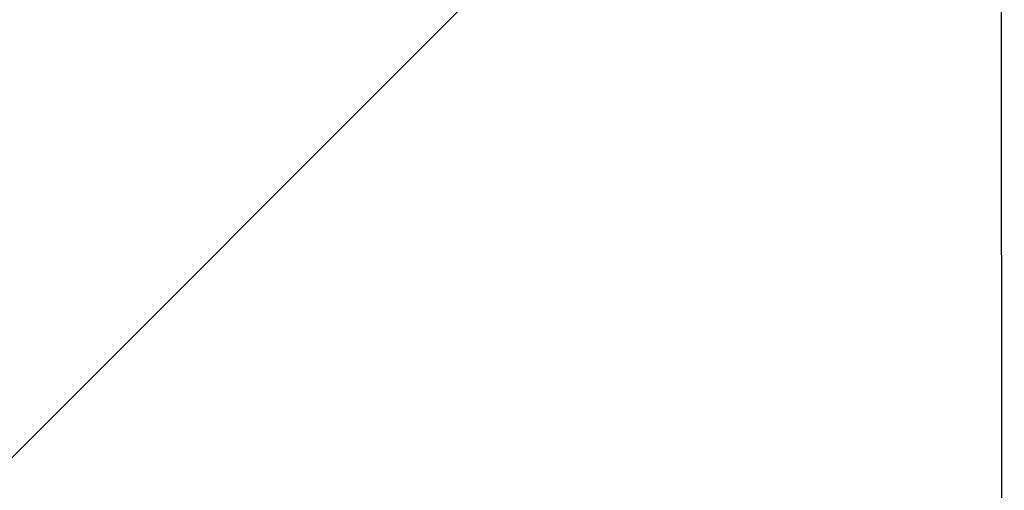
# Model space of a CAD drawing. Header units: millimetres. Extents: x -14064 to 10606674, y -83552 to 74051.
# Tile 293 of 656: x 25380 to 25496, y -26120 to -26064. Entities that reach past the tile are written whole.
import ezdxf

# ---------------------------------------------------------------- set-up
doc = ezdxf.new("R2010")
doc.units = ezdxf.units.MM

msp = doc.modelspace()

# ---------------------------------------------------------------- hatches: boundary and pattern name
at = {"lineweight": 9}
h = msp.add_hatch(dxfattribs=at)
h.set_pattern_fill('ANSI33', color=256, scale=50)
h.set_pattern_definition([(45, (-84081.94, 20679.62), (-224.5064, 224.5064), []), (45, (-83857.43, 20679.62), (-224.5064, 224.5064), [158.75, -79.375])])
h.paths.add_polyline_path([(25495.04788, -25693.42121), (25061.04788, -25687.62166), (25061.04788, -25617.3544), (24926.40041, -25617.3544, -1), (24905.69535, -25617.3544), (24771.04788, -25617.3544), (24771.04788, -25883.13168), (24871.04788, -25883.13168), (24871.04788, -25893.13168), (24771.04788, -25893.13168), (24771.04788, -26053.13168), (24871.04788, -26053.13168), (24871.04788, -26063.13166), (25049.06221, -26063.13168, -0.414213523), (25046.06221, -26060.13168), (25046.06221, -26057.13168), (25092.46221, -26057.13168), (25092.46221, -26047.13168), (25217.54925, -26047.13168), (25217.54925, -26045.13168), (25377.54925, -26045.13168), (25495.32415, -26047.13168)])
h.paths.add_polyline_path([(25495.33665, -26063.13168), (25106.06221, -26063.13168), (25106.06221, -26097.13168), (25095.04787, -26097.1342), (25095.04784, -26240.42118), (25095.04771, -26502.06449), (25495.67948, -26502.06449)])
edge = h.paths.add_edge_path()
edge.add_line((25061.04788, -24496.63269), (25057.54788, -24496.63269))
edge.add_arc((25057.54788, -24493.13269), 3.5, 180, 270, ccw=False)
edge.add_line((25054.04788, -24493.13269), (25054.04788, -24477.13269))
edge.add_arc((25047.04788, -24477.13269), 7, 0, 90)
edge.add_line((25047.04788, -24470.13269), (25003.04788, -24470.13269))
edge.add_arc((25003.04788, -24468.13269), 2, 180, 270, ccw=False)
edge.add_line((25001.04788, -24468.13269), (25001.04788, -24465.13269))
edge.add_arc((25003.04788, -24465.13269), 2, 90, 180, ccw=False)
edge.add_line((25003.04788, -24463.13269), (24911.04788, -24463.13269))
edge.add_line((24911.04788, -24463.13269), (24911.04788, -24763.13269))
edge.add_line((24911.04788, -24763.13269), (24771.04788, -24763.13269))
edge.add_line((24771.04788, -24763.13269), (24771.04788, -25617.3544))
edge.add_line((24771.04788, -25617.3544), (24905.69535, -25617.3544))
edge.add_arc((24916.04788, -25617.3544), 10.35253, 0, 180, ccw=False)
edge.add_line((24926.40041, -25617.3544), (25061.04788, -25617.3544))
edge.add_line((25061.04788, -25617.3544), (25061.04788, -25112.1659))
edge.add_line((25061.04788, -25112.1659), (25013.5476, -25112.1659))
edge.add_line((25013.5476, -25112.1659), (25013.5476, -25109.02554))
edge.add_line((25013.5476, -25109.02554), (25061.04788, -25109.02554))
edge.add_line((25061.04788, -25109.02554), (25061.04788, -24496.63269))

# ---------------------------------------------------------------- linework, layer by layer
msp.add_line((25495.67948, -26502.06449), (25495.04788, -25693.42121))

doc.saveas('drawing.dxf')
